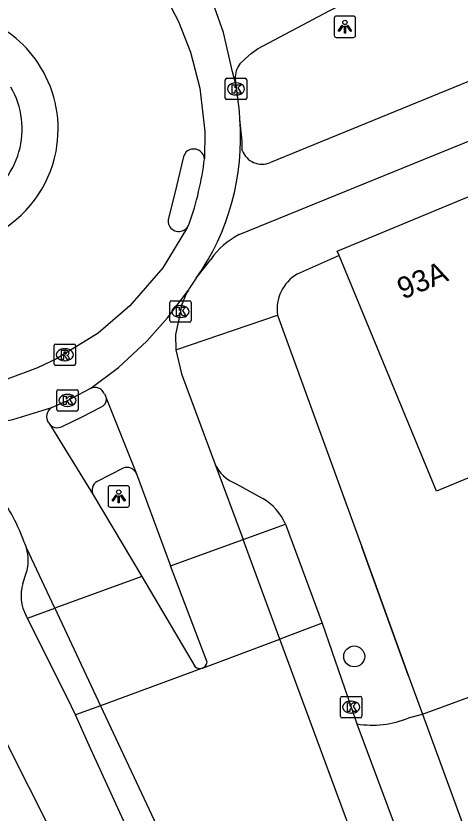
# Model space of a CAD drawing. Extents: x 158087 to 159494, y 382905 to 383981.
# Drawn here: x 158972.66 to 158993.44, y 383211.21 to 383248.51 of the extents above; entities that cross this region are included whole.
import ezdxf

# ---------------------------------------------------------------- set-up
doc = ezdxf.new("R2010")
doc.units = 0
for name, color, linetype in [('IMGEO_Boom', 7, 'Continuous'), ('IMGEO_Fietspad_gesloten', 7, 'Continuous'), ('IMGEO_Kolk', 7, 'Continuous'), ('IMGEO_Lichtpunt', 7, 'Continuous'), ('IMGEO_Muur', 7, 'Continuous'), ('IMGEO_Pand', 7, 'Continuous'), ('IMGEO_Pand_nummerreeks', 7, 'Continuous'), ('IMGEO_Parkeervlak_gesloten', 7, 'Continuous'), ('IMGEO_Parkeervlak_open', 7, 'Continuous'), ('IMGEO_Rijbaan_lokaal_gesloten', 7, 'Continuous'), ('IMGEO_Rijbaan_lokaal_open', 7, 'Continuous'), ('IMGEO_Rioolput', 7, 'Continuous'), ('IMGEO_Verkeerseiland_open', 7, 'Continuous'), ('IMGEO_Voetpad_open', 7, 'Continuous')]:
    doc.layers.add(name, color=color, linetype=linetype)

msp = doc.modelspace()

# ---------------------------------------------------------------- linework, layer by layer
at = {"layer": 'IMGEO_Boom'}
msp.add_circle((158988.49, 383218.537), 0.489, dxfattribs=at)
at = {"layer": 'IMGEO_Fietspad_gesloten'}
for points in [[(158983.111, 383238.281), (159003.122, 383246.429), (159009.006, 383248.848), (159020.072, 383253.3), (159024.411, 383255.076), (159029.098, 383256.609), (159033.826, 383258.014), (159038.591, 383259.288), (159043.68, 383260.604), (159048.777, 383261.889), (159053.882, 383263.144), (159058.345, 383264.24), (159062.811, 383265.325), (159067.279, 383266.4), (159070.408, 383267.13), (159072.975, 383267.728), (159075.552, 383268.285), (159078.138, 383268.801), (159094.173, 383272.132), (159119.362, 383277.308), (159135.301, 383280.668), (159144.389, 383282.718)], [(159016.245, 383254.63), (158999.03, 383247.605), (158995.553, 383246.152), (158984.564, 383241.647)], [(158983.249, 383242.22), (158983.239, 383242.648), (158983.137, 383243.676)], [(158981.09, 383236.238), (158981.774, 383237.119)]]:
    msp.add_lwpolyline(points, dxfattribs=at)
for centre, radius, start, end in [((158984.178, 383242.557), 0.988, 199.935, 292.9755), ((158984.741, 383235.055), 3.614, 116.8087, 145.1797)]:
    msp.add_arc(centre, radius, start, end, dxfattribs=at)
at = {"layer": 'IMGEO_Kolk'}
for p, q in [((158982.455, 383244.668), (158982.455, 383245.52)), ((158982.53, 383245.594), (158983.382, 383245.594)), ((158982.943, 383245.374), (158982.968, 383245.374)), ((158983.456, 383245.52), (158983.456, 383244.668)), ((158983.382, 383244.594), (158982.53, 383244.594)), ((158982.966, 383244.814), (158982.941, 383244.814)), ((158979.857, 383234.252), (158979.857, 383235.104)), ((158979.932, 383235.178), (158980.784, 383235.178)), ((158980.345, 383234.958), (158980.37, 383234.958)), ((158980.858, 383235.104), (158980.858, 383234.252)), ((158980.784, 383234.178), (158979.932, 383234.178)), ((158980.368, 383234.398), (158980.343, 383234.398)), ((158974.569, 383230.093), (158974.569, 383230.945)), ((158974.644, 383231.019), (158975.496, 383231.019)), ((158975.057, 383230.799), (158975.082, 383230.799)), ((158975.57, 383230.945), (158975.57, 383230.093)), ((158975.496, 383230.019), (158974.644, 383230.019)), ((158975.08, 383230.239), (158975.055, 383230.239)), ((158987.847, 383215.735), (158987.847, 383216.587)), ((158987.922, 383216.661), (158988.774, 383216.661)), ((158988.848, 383216.587), (158988.848, 383215.735)), ((158988.335, 383216.441), (158988.36, 383216.441)), ((158988.358, 383215.881), (158988.333, 383215.881)), ((158988.774, 383215.661), (158987.922, 383215.661))]:
    msp.add_line(p, q, dxfattribs=at)
for points in [[(158982.455, 383244.668), (158982.455, 383245.52)], [(158982.53, 383245.594), (158983.382, 383245.594)], [(158982.776, 383245.294), (158982.899, 383245.294), (158982.899, 383245.143), (158983.029, 383245.294), (158983.193, 383245.294), (158983.047, 383245.143), (158983.2, 383244.894), (158983.048, 383244.894), (158982.963, 383245.058), (158982.899, 383244.991), (158982.899, 383244.894), (158982.776, 383244.894), (158982.776, 383245.294)], [(158983.456, 383245.52), (158983.456, 383244.668)], [(158983.382, 383244.594), (158982.53, 383244.594)], [(158979.857, 383234.252), (158979.857, 383235.104)], [(158979.932, 383235.178), (158980.784, 383235.178)], [(158980.178, 383234.878), (158980.301, 383234.878), (158980.301, 383234.727), (158980.431, 383234.878), (158980.595, 383234.878), (158980.449, 383234.727), (158980.602, 383234.478), (158980.45, 383234.478), (158980.365, 383234.642), (158980.301, 383234.575), (158980.301, 383234.478), (158980.178, 383234.478), (158980.178, 383234.878)], [(158980.858, 383235.104), (158980.858, 383234.252)], [(158980.784, 383234.178), (158979.932, 383234.178)], [(158974.569, 383230.093), (158974.569, 383230.945)], [(158974.644, 383231.019), (158975.496, 383231.019)], [(158974.89, 383230.719), (158975.013, 383230.719), (158975.013, 383230.568), (158975.143, 383230.719), (158975.307, 383230.719), (158975.161, 383230.568), (158975.314, 383230.319), (158975.162, 383230.319), (158975.077, 383230.483), (158975.013, 383230.416), (158975.013, 383230.319), (158974.89, 383230.319), (158974.89, 383230.719)], [(158975.57, 383230.945), (158975.57, 383230.093)], [(158975.496, 383230.019), (158974.644, 383230.019)], [(158987.847, 383215.735), (158987.847, 383216.587)], [(158987.922, 383216.661), (158988.774, 383216.661)], [(158988.848, 383216.587), (158988.848, 383215.735)], [(158988.168, 383216.361), (158988.291, 383216.361), (158988.291, 383216.21), (158988.421, 383216.361), (158988.585, 383216.361), (158988.439, 383216.21), (158988.592, 383215.961), (158988.44, 383215.961), (158988.355, 383216.125), (158988.291, 383216.058), (158988.291, 383215.961), (158988.168, 383215.961), (158988.168, 383216.361)], [(158988.774, 383215.661), (158987.922, 383215.661)]]:
    msp.add_lwpolyline(points, dxfattribs=at)
for centre, start, end in [((158982.532, 383245.518), 91.552, 178.448), ((158982.532, 383245.518), 91.552, 178.448), ((158983.38, 383245.518), 1.552, 88.448), ((158983.38, 383245.518), 1.552, 88.448), ((158982.532, 383244.67), 181.552, 268.448), ((158982.532, 383244.67), 181.552, 268.448), ((158983.38, 383244.67), 271.552, 358.448), ((158983.38, 383244.67), 271.552, 358.448), ((158979.934, 383235.102), 91.552, 178.448), ((158979.934, 383235.102), 91.552, 178.448), ((158980.782, 383235.102), 1.552, 88.448), ((158980.782, 383235.102), 1.552, 88.448), ((158979.934, 383234.254), 181.552, 268.448), ((158979.934, 383234.254), 181.552, 268.448), ((158980.782, 383234.254), 271.552, 358.448), ((158980.782, 383234.254), 271.552, 358.448), ((158974.646, 383230.943), 91.552, 178.448), ((158974.646, 383230.943), 91.552, 178.448), ((158975.494, 383230.943), 1.552, 88.448), ((158975.494, 383230.943), 1.552, 88.448), ((158974.646, 383230.095), 181.552, 268.448), ((158974.646, 383230.095), 181.552, 268.448), ((158975.494, 383230.095), 271.552, 358.448), ((158975.494, 383230.095), 271.552, 358.448), ((158987.924, 383216.585), 91.552, 178.448), ((158987.924, 383216.585), 91.552, 178.448), ((158988.772, 383216.585), 1.552, 88.448), ((158988.772, 383216.585), 1.552, 88.448), ((158987.924, 383215.737), 181.552, 268.448), ((158987.924, 383215.737), 181.552, 268.448), ((158988.772, 383215.737), 271.552, 358.448), ((158988.772, 383215.737), 271.552, 358.448)]:
    msp.add_arc(centre, 0.0765, start, end, dxfattribs=at)
for centre, major_axis, ratio, start_param, end_param in [((158982.942, 383245.094), (-0.387, 0.002), 0.722429, 4.712389, 7.853982), ((158982.967, 383245.094), (-0.39, 0.002), 0.717154, 1.570796, 4.712389), ((158980.344, 383234.678), (-0.387, 0.002), 0.722429, 4.712389, 7.853982), ((158980.369, 383234.678), (-0.39, 0.002), 0.717154, 1.570796, 4.712389), ((158975.056, 383230.519), (-0.387, 0.002), 0.722429, 4.712389, 7.853982), ((158975.081, 383230.519), (-0.39, 0.002), 0.717154, 1.570796, 4.712389), ((158988.334, 383216.161), (-0.387, 0.002), 0.722429, 4.712389, 7.853982), ((158988.359, 383216.161), (-0.39, 0.002), 0.717154, 1.570796, 4.712389)]:
    msp.add_ellipse(centre, major_axis=major_axis, ratio=ratio, start_param=start_param, end_param=end_param, dxfattribs=at)
at = {"layer": 'IMGEO_Lichtpunt'}
for p, q in [((158987.553, 383248.409), (158987.553, 383247.602)), ((158987.553, 383248.409), (158987.553, 383247.602)), ((158988.455, 383248.504), (158987.647, 383248.504)), ((158988.455, 383248.504), (158987.647, 383248.504)), ((158988.549, 383247.602), (158988.549, 383248.409)), ((158988.549, 383247.602), (158988.549, 383248.409)), ((158987.647, 383247.508), (158988.455, 383247.508)), ((158987.647, 383247.508), (158988.455, 383247.508)), ((158976.97, 383226.429), (158976.97, 383225.622)), ((158976.97, 383226.429), (158976.97, 383225.622)), ((158977.872, 383226.524), (158977.064, 383226.524)), ((158977.872, 383226.524), (158977.064, 383226.524)), ((158977.966, 383225.622), (158977.966, 383226.429)), ((158977.966, 383225.622), (158977.966, 383226.429)), ((158977.064, 383225.528), (158977.872, 383225.528)), ((158977.064, 383225.528), (158977.872, 383225.528))]:
    msp.add_line(p, q, dxfattribs=at)
for points in [[(158987.927, 383248.073), (158987.966, 383248.045), (158987.778, 383247.783), (158987.74, 383247.81), (158987.927, 383248.073)], [(158988.029, 383248.025), (158988.076, 383248.025), (158988.076, 383247.703), (158988.029, 383247.703), (158988.029, 383248.025)], [(158988.139, 383248.045), (158988.177, 383248.072), (158988.364, 383247.81), (158988.325, 383247.782), (158988.139, 383248.045)], [(158977.344, 383226.093), (158977.383, 383226.065), (158977.195, 383225.803), (158977.157, 383225.83), (158977.344, 383226.093)], [(158977.446, 383226.045), (158977.493, 383226.045), (158977.493, 383225.723), (158977.446, 383225.723), (158977.446, 383226.045)], [(158977.556, 383226.065), (158977.594, 383226.092), (158977.781, 383225.83), (158977.742, 383225.802), (158977.556, 383226.065)]]:
    msp.add_lwpolyline(points, dxfattribs=at)
for centre in [(158988.052, 383248.207), (158977.469, 383226.227)]:
    msp.add_circle(centre, 0.0994, dxfattribs=at)
for centre, start, end in [((158987.647, 383248.409), 90, 180), ((158987.647, 383248.409), 90, 180), ((158988.455, 383248.409), 0, 90), ((158988.455, 383248.409), 0, 90), ((158987.647, 383247.602), 180, 270), ((158987.647, 383247.602), 180, 270), ((158988.455, 383247.602), 270, 0), ((158988.455, 383247.602), 270, 360), ((158977.064, 383226.429), 90, 180), ((158977.064, 383226.429), 90, 180), ((158977.872, 383226.429), 0, 90), ((158977.872, 383226.429), 0, 90), ((158977.064, 383225.622), 180, 270), ((158977.064, 383225.622), 180, 270), ((158977.872, 383225.622), 270, 0), ((158977.872, 383225.622), 270, 360)]:
    msp.add_arc(centre, 0.0946, start, end, dxfattribs=at)
at = {"layer": 'IMGEO_Muur'}
msp.add_lwpolyline([(158991.02, 383217.662), (158988.838, 383223.668)], dxfattribs=at)
at = {"layer": 'IMGEO_Pand'}
for points in [[(158987.778, 383237.295), (158987.689, 383237.509), (158993.927, 383240.093)], [(158997.285, 383231.986), (158994.395, 383230.789), (158995.273, 383227.489), (158992.344, 383226.275), (158987.778, 383237.295)]]:
    msp.add_lwpolyline(points, dxfattribs=at)
at = {"layer": 'IMGEO_Parkeervlak_gesloten'}
for points in [[(158983.287, 383224.006), (158985.272, 383224.721)], [(158973.192, 383220.329), (158974.475, 383220.793)]]:
    msp.add_lwpolyline(points, dxfattribs=at)
at = {"layer": 'IMGEO_Parkeervlak_open'}
for points in [[(158986.996, 383220.095), (158985.007, 383219.346)], [(158976.616, 383216.229), (158975.442, 383215.798)]]:
    msp.add_lwpolyline(points, dxfattribs=at)
at = {"layer": 'IMGEO_Rijbaan_lokaal_gesloten'}
for points in [[(158982.96, 383245.258), (158982.79, 383245.889), (158982.378, 383247.736), (158981.947, 383248.914), (158981.418, 383250.009), (158980.752, 383251.092), (158980.199, 383251.826), (158978.728, 383253.36), (158978.14, 383253.908)], [(158975.876, 383253.676), (158976.023, 383253.594), (158977.434, 383252.34), (158978.623, 383250.995), (158979.544, 383249.642), (158979.577, 383249.58), (158980.273, 383248.244), (158980.826, 383246.816), (158981.258, 383245.137), (158981.494, 383243.103), (158981.481, 383241.829)], [(158983.142, 383246.27), (158983.397, 383246.522), (158983.67, 383246.755), (158983.959, 383246.967), (158987.349, 383248.759), (158988.279, 383249.234), (158990.158, 383250.213)], [(158982.96, 383245.258), (158982.928, 383245.557)], [(158983.137, 383243.676), (158983.121, 383244.059), (158982.96, 383245.258)], [(158980.628, 383242.148), (158980.507, 383241.926), (158980.184, 383240.604), (158979.783, 383238.963), (158979.782, 383238.846)], [(158980.685, 383238.626), (158979.527, 383236.721), (158977.992, 383234.942), (158976.508, 383233.668), (158974.559, 383232.458), (158973.666, 383232.037), (158972.245, 383231.516), (158970.222, 383231.055), (158967.989, 383230.893), (158966.244, 383231.021)], [(158976.156, 383231.083), (158977.456, 383232.064), (158978.78, 383233.293), (158979.754, 383234.377), (158980.726, 383235.677)], [(158980.394, 383234.915), (158980.357, 383234.678), (158980.126, 383233.607), (158980.133, 383232.889)], [(158980.133, 383232.889), (158980.401, 383231.756), (158981.972, 383227.572)], [(158974.331, 383230.187), (158975.069, 383230.52), (158975.268, 383230.62), (158976.156, 383231.083)], [(158976.795, 383230.843), (158976.892, 383230.589)], [(158976.892, 383230.589), (158978.297, 383227.087)], [(158966.921, 383229.464), (158968.975, 383229.253), (158970.987, 383229.346), (158972.518, 383229.62), (158974.331, 383230.187)], [(158974.19, 383229.461), (158976.275, 383226.096)], [(158981.972, 383227.572), (158983.287, 383224.006)], [(158978.297, 383227.087), (158979.891, 383222.783)], [(158976.275, 383226.096), (158978.557, 383222.269)], [(158974.475, 383220.793), (158973.151, 383223.615)], [(158988.654, 383209.465), (158985.007, 383219.346)], [(158976.616, 383216.229), (158981.159, 383206.547)]]:
    msp.add_lwpolyline(points, dxfattribs=at)
for centre, radius, start, end in [((158969.084, 383243.215), 5.55, 31.5311, 67.9612), ((158969.08, 383243.215), 5.553, 349.1251, 31.5075), ((158983.924, 383245.647), 1, 141.431, 185.1557), ((158971.885, 383242.772), 11.288, 324.6315, 4.5938), ((158980.975, 383241.775), 0.509, 6.081, 132.91), ((158969.087, 383243.217), 5.547, 297.1115, 349.0921), ((158967.707, 383243.466), 13.871, 340.287, 353.2235), ((158980.28, 383238.928), 0.505, 189.2937, 323.3216), ((158980.266, 383238.934), 0.52, 323.6258, 343.5292), ((158984.835, 383233.41), 4.693, 142.9371, 151.1085), ((158984.57, 383233.549), 4.394, 151.0304, 161.8845), ((158976.356, 383230.645), 0.481, 24.2585, 114.5705), ((158974.584, 383229.761), 0.496, 120.7553, 217.263), ((158965.307, 383221.204), 8.182, 19.779, 38.735), ((158971.26, 383223.062), 1.97, 16.292, 27.5314)]:
    msp.add_arc(centre, radius, start, end, dxfattribs=at)
at = {"layer": 'IMGEO_Rijbaan_lokaal_open'}
for points in [[(158979.891, 383222.783), (158983.287, 383224.006)], [(158985.007, 383219.346), (158983.287, 383224.006)], [(158981.604, 383218.261), (158979.891, 383222.783)], [(158978.557, 383222.269), (158974.475, 383220.793)], [(158978.557, 383222.269), (158981.053, 383218.053)], [(158974.475, 383220.793), (158976.616, 383216.229)], [(158981.389, 383217.982), (158985.007, 383219.346)], [(158981.389, 383217.982), (158976.616, 383216.229)]]:
    msp.add_lwpolyline(points, dxfattribs=at)
for centre, radius, start, end in [((158981.279, 383218.291), 0.328, 226.4979, 289.6389), ((158981.204, 383218.347), 0.409, 296.8478, 347.9159)]:
    msp.add_arc(centre, radius, start, end, dxfattribs=at)
at = {"layer": 'IMGEO_Rioolput'}
for p, q in [((158974.445, 383232.228), (158974.445, 383233.08)), ((158974.52, 383233.154), (158975.372, 383233.154)), ((158975.446, 383233.08), (158975.446, 383232.228)), ((158974.933, 383232.934), (158974.958, 383232.934)), ((158974.956, 383232.374), (158974.931, 383232.374)), ((158975.372, 383232.154), (158974.52, 383232.154))]:
    msp.add_line(p, q, dxfattribs=at)
for points in [[(158974.445, 383232.228), (158974.445, 383233.08)], [(158974.52, 383233.154), (158975.372, 383233.154)], [(158975.446, 383233.08), (158975.446, 383232.228)], [(158975.034, 383232.852), (158974.782, 383232.854), (158974.782, 383232.454)], [(158974.782, 383232.454), (158974.906, 383232.454), (158974.906, 383232.616), (158974.917, 383232.616)], [(158974.96, 383232.773), (158974.906, 383232.773), (158974.906, 383232.692)], [(158974.906, 383232.692), (158974.958, 383232.692)], [(158974.964, 383232.587), (158975.035, 383232.454), (158975.175, 383232.454), (158975.11, 383232.58)], [(158975.372, 383232.154), (158974.52, 383232.154)]]:
    msp.add_lwpolyline(points, dxfattribs=at)
for centre, radius, start, end in [((158974.522, 383233.078), 0.0765, 91.552, 178.448), ((158974.522, 383233.078), 0.0765, 91.552, 178.448), ((158975.37, 383233.078), 0.0765, 1.552, 88.448), ((158975.37, 383233.078), 0.0765, 1.552, 88.448), ((158974.916, 383232.563), 0.0533, 26.0293, 88.6989), ((158974.942, 383232.881), 0.19, 274.7715, 282.9687), ((158974.966, 383232.677), 0.0964, 77.0061, 93.1865), ((158974.98, 383232.734), 0.0378, 276.6634, 79.6772), ((158975.033, 383232.742), 0.109, 350.3612, 89.416), ((158975.031, 383232.742), 0.112, 277.5842, 350.9817), ((158975.015, 383232.527), 0.108, 29.5134, 73.7905), ((158974.522, 383232.23), 0.0765, 181.552, 268.448), ((158974.522, 383232.23), 0.0765, 181.552, 268.448), ((158975.37, 383232.23), 0.0765, 271.552, 358.448), ((158975.37, 383232.23), 0.0765, 271.552, 358.448)]:
    msp.add_arc(centre, radius, start, end, dxfattribs=at)
for centre, major_axis, ratio, start_param, end_param in [((158974.932, 383232.654), (-0.387, 0.002), 0.722429, 4.712389, 7.853982), ((158974.957, 383232.654), (-0.39, 0.002), 0.717154, 1.570796, 4.712389)]:
    msp.add_ellipse(centre, major_axis=major_axis, ratio=ratio, start_param=start_param, end_param=end_param, dxfattribs=at)
at = {"layer": 'IMGEO_Verkeerseiland_open'}
msp.add_arc((158969.084, 383243.215), 3.866, 297.436, 30.4375, dxfattribs=at)
at = {"layer": 'IMGEO_Voetpad_open'}
for points in [[(158987.778, 383237.295), (158985.824, 383236.429)], [(158980.133, 383232.889), (158984.899, 383234.506)], [(158984.899, 383234.506), (158988.838, 383223.668), (158991.02, 383217.662), (158991.684, 383215.835)], [(158974.824, 383229.299), (158975.762, 383229.746), (158976.637, 383230.195)], [(158977.679, 383227.349), (158976.459, 383226.727)], [(158982.969, 383226.621), (158984.21, 383225.932)], [(158974.73, 383204.096), (158976.819, 383205.166), (158976.908, 383205.212), (158974.283, 383210.388), (158967.134, 383224.568), (158966.431, 383225.834)], [(158985.272, 383224.721), (158986.996, 383220.095)], [(158972.984, 383221.951), (158973.136, 383222.429)], [(158973.192, 383220.329), (158973.14, 383220.434)], [(158975.442, 383215.798), (158975.256, 383216.195), (158973.192, 383220.329)], [(158986.996, 383220.095), (158988.347, 383216.161), (158988.612, 383215.376)], [(158991.684, 383215.835), (158995.434, 383217.204)], [(158979.89, 383206.053), (158976.087, 383214.36), (158975.442, 383215.798)], [(158991.037, 383215.66), (158991.684, 383215.835)], [(158991.684, 383215.835), (158994.062, 383209.367)], [(158988.612, 383215.376), (158990.543, 383210.2)]]:
    msp.add_lwpolyline(points, dxfattribs=at)
for centre, radius, start, end in [((158986.768, 383234.791), 1.89, 119.9517, 188.6714), ((158976.48, 383230.576), 0.412, 292.3662, 1.8112), ((158974.593, 383229.716), 0.477, 212.3278, 299.0051), ((158977.854, 383226.902), 0.48, 22.7052, 111.3459), ((158983.511, 383228.187), 1.658, 201.7939, 250.9116), ((158976.688, 383226.318), 0.469, 119.2762, 208.2104), ((158982.925, 383223.734), 2.546, 22.8113, 59.6877), ((158971.224, 383223.046), 2.009, 342.1102, 16.4405), ((158974.866, 383221.378), 1.967, 163.0661, 208.6765), ((158989.316, 383219.863), 4.542, 261.0876, 292.2718)]:
    msp.add_arc(centre, radius, start, end, dxfattribs=at)

# ---------------------------------------------------------------- texts
at = {"layer": 'IMGEO_Pand_nummerreeks'}
msp.add_text('93A', height=1, rotation=22.4992, dxfattribs=at).set_placement((158990.762, 383235.232))

doc.saveas('drawing.dxf')
